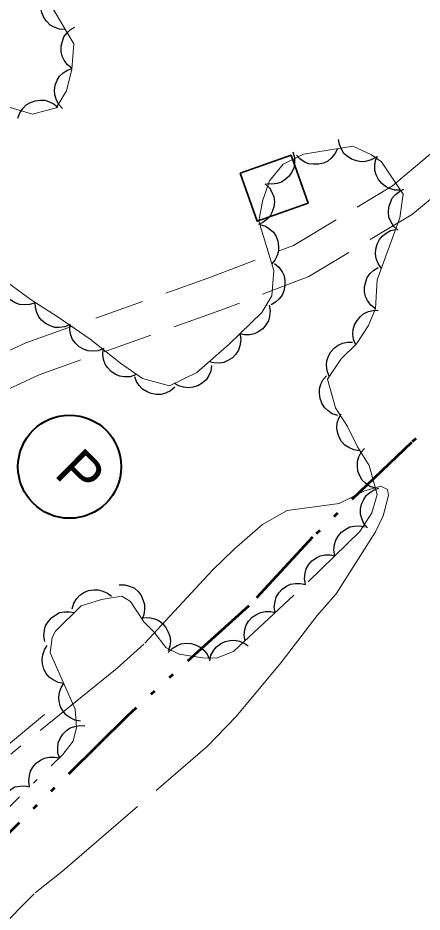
# Model space of a CAD drawing. Extents: x 386081 to 389416, y 5130568 to 5134082.
# Drawn here: x 387337.3 to 387366.7, y 5131615.4 to 5131680.4 of the extents above; entities that cross this region are included whole.
import ezdxf

# ---------------------------------------------------------------- set-up
doc = ezdxf.new("R2010")
doc.units = 0
doc.header["$LTSCALE"] = 1.2
for name, pattern in [('DASH_DOUBLE_DOT', [9.2, 5, -1.2, 0.3, -1.2, 0.3, -1.2]), ('DOT_DASHED', [7.7, 5, -1.2, 0.3, -1.2]), ('LONG_DASHED', [7.5, 6, -1.5]), ('MEDIUM_DASHED', [4.5, 3, -1.5])]:
    doc.linetypes.add(name, pattern=pattern)
for name, color, linetype, lineweight in [('19', 7, 'Continuous', 13), ('2', 7, 'Continuous', 13), ('31', 7, 'Continuous', 70), ('37', 7, 'Continuous', 13), ('38', 7, 'Continuous', 40), ('4', 7, 'DASH_DOUBLE_DOT', 53), ('44', 7, 'Continuous', 25)]:
    doc.layers.add(name, color=color, linetype=linetype, lineweight=lineweight)

msp = doc.modelspace()

# ---------------------------------------------------------------- linework, layer by layer
at = {"layer": '19', "linetype": 'MEDIUM_DASHED'}
for points in [[(387318.92, 5131646.63), (387325.3, 5131650.34), (387326.57, 5131650.88), (387331.35, 5131653.78), (387337.88, 5131656.79), (387351.18, 5131661.51), (387357.34, 5131663.88), (387364.52, 5131668.2), (387370.77, 5131673.46), (387376.56, 5131679.04)], [(387378.3, 5131677.23), (387372.45, 5131671.59), (387365.98, 5131666.15), (387358.44, 5131661.62), (387352.05, 5131659.17), (387338.83, 5131654.46), (387332.53, 5131651.55), (387327.93, 5131648.79), (387324.06, 5131646.76), (387320.54, 5131644.29)]]:
    msp.add_lwpolyline(points, dxfattribs=at)
at = {"layer": '2', "linetype": 'LONG_DASHED'}
msp.add_lwpolyline([(387333.4, 5131611.63), (387338.55, 5131616.79), (387340.53, 5131618.37), (387351.08, 5131627.46), (387353.13, 5131629.59), (387356.43, 5131633.54), (387359.05, 5131636.96), (387360.42, 5131638.54), (387363.29, 5131643.05), (387363.85, 5131644.21), (387364.23, 5131645.68), (387364.17, 5131646.12), (387363.68, 5131646.37), (387362.44, 5131646.01), (387360.65, 5131645.11), (387356.88, 5131644.6), (387355.08, 5131643.57), (387353.03, 5131641.81), (387351.42, 5131640.23), (387346.45, 5131634.88), (387344.52, 5131633.12), (387336.77, 5131626.88)], dxfattribs=at)
at = {"layer": '31', "lineweight": 35}
msp.add_lwpolyline([(387353.45, 5131669.12), (387354.68, 5131665.63), (387358.39, 5131666.94), (387357.15, 5131670.43)], close=True, dxfattribs=at)
at = {"layer": '37'}
for p, q in [((387337.63, 5131628.42), (387339.23, 5131629.75)), ((387329.94, 5131622.03), (387337.63, 5131628.42))]:
    msp.add_line(p, q, dxfattribs=at)
msp.add_lwpolyline([(387313.25, 5131636.51), (387308.41, 5131632.7), (387322.36, 5131615.72), (387339.23, 5131629.75)], dxfattribs=at)
at = {"layer": '38'}
msp.add_circle((387341.05, 5131647.78), 3.751, dxfattribs=at)
at = {"layer": '4'}
msp.add_lwpolyline([(387378.9, 5131661.63), (387373.2, 5131655.88), (387365.9, 5131649.55), (387358.71, 5131642.65), (387354.08, 5131637.66), (387345.24, 5131629.65), (387334.08, 5131618.63), (387327.82, 5131612.63), (387322.22, 5131608.19), (387318.55, 5131604.86), (387315.16, 5131601.57)], dxfattribs=at)
at = {"layer": '44', "linetype": 'DOT_DASHED', "lineweight": 13}
for points in [[(387336.26, 5131674.06), (387338.35, 5131673.42), (387340.08, 5131673.89), (387340.83, 5131675.11), (387341.21, 5131676.7), (387341.35, 5131678.54), (387339.52, 5131681.63)], [(387349.02, 5131634.14), (387350.75, 5131633.88), (387351.73, 5131633.86), (387352.97, 5131634.34), (387358.43, 5131639.44), (387362.16, 5131643.08), (387363.03, 5131644.42), (387363.41, 5131645.77), (387362.83, 5131647.87), (387361.98, 5131649.23), (387361.25, 5131650.71), (387360.39, 5131652.07), (387359.79, 5131654.16), (387360.79, 5131655.63), (387361.91, 5131656.72), (387362.78, 5131658.06), (387363.28, 5131659.28), (387363.42, 5131661.37), (387365.05, 5131665.89), (387365.31, 5131667.61), (387363.72, 5131669.96), (387362.99, 5131670.46), (387361.64, 5131671.09), (387358.06, 5131670.51), (387356.57, 5131669.79), (387355.58, 5131668.57), (387355.07, 5131667.1), (387354.82, 5131665.63), (387355.9, 5131662.06), (387355.76, 5131660.22), (387355.02, 5131659), (387352.66, 5131656.7), (387350.3, 5131654.63), (387348.32, 5131653.67), (387346.35, 5131654.19), (387344.76, 5131655.31), (387342.55, 5131657.05), (387340.22, 5131658.67), (387338.26, 5131659.92), (387336.54, 5131661.17)], [(387326.5, 5131613.12), (387340.56, 5131626.85), (387341.31, 5131627.83), (387341.56, 5131628.81), (387341.45, 5131630.16), (387339.65, 5131634.24), (387339.78, 5131635.35), (387340.03, 5131635.83), (387341.9, 5131637.66), (387343.38, 5131638.13), (387344.86, 5131638.36), (387345.47, 5131637.98), (387346.45, 5131636.5), (387347.19, 5131635.76), (387348.04, 5131634.64), (387349.02, 5131634.14)]]:
    msp.add_lwpolyline(points, dxfattribs=at)
at = {"layer": '44'}
for points in [[(387340.73, 5131679.58), (387340.32, 5131679.61), (387339.93, 5131679.75), (387339.64, 5131679.9), (387339.39, 5131680.15), (387339.18, 5131680.45), (387339.04, 5131680.81), (387338.96, 5131681.12), (387338.97, 5131681.47), (387339.05, 5131681.84), (387339.2, 5131682.16)], [(387341.21, 5131676.76), (387340.89, 5131677.02), (387340.66, 5131677.35), (387340.51, 5131677.64), (387340.44, 5131677.99), (387340.44, 5131678.36), (387340.53, 5131678.73), (387340.64, 5131679.04), (387340.86, 5131679.32), (387341.13, 5131679.57), (387341.44, 5131679.75)], [(387340.53, 5131673.84), (387340.24, 5131674.14), (387340.07, 5131674.51), (387339.97, 5131674.83), (387339.96, 5131675.18), (387340.01, 5131675.54), (387340.16, 5131675.9), (387340.32, 5131676.18), (387340.58, 5131676.42), (387340.89, 5131676.63), (387341.22, 5131676.75)], [(387337.3, 5131673.14), (387337.44, 5131673.53), (387337.68, 5131673.86), (387337.9, 5131674.1), (387338.21, 5131674.28), (387338.55, 5131674.4), (387338.94, 5131674.44), (387339.26, 5131674.44), (387339.6, 5131674.33), (387339.93, 5131674.16), (387340.2, 5131673.92)], [(387363.33, 5131670.3), (387362.97, 5131670.09), (387362.57, 5131669.99), (387362.25, 5131669.95), (387361.9, 5131670.02), (387361.55, 5131670.14), (387361.24, 5131670.36), (387360.99, 5131670.57), (387360.81, 5131670.87), (387360.67, 5131671.22), (387360.61, 5131671.57)], [(387357.29, 5131670.68), (387357.41, 5131670.28), (387357.41, 5131669.87), (387357.37, 5131669.54), (387357.22, 5131669.22), (387357.02, 5131668.92), (387356.73, 5131668.66), (387356.46, 5131668.48), (387356.13, 5131668.37), (387355.76, 5131668.32), (387355.4, 5131668.35)], [(387360.52, 5131670.91), (387360.34, 5131670.53), (387360.07, 5131670.23), (387359.82, 5131670.01), (387359.5, 5131669.87), (387359.14, 5131669.78), (387358.76, 5131669.78), (387358.43, 5131669.82), (387358.11, 5131669.96), (387357.8, 5131670.17), (387357.55, 5131670.43)], [(387365.11, 5131667.9), (387364.7, 5131667.9), (387364.31, 5131668.02), (387364.01, 5131668.16), (387363.74, 5131668.39), (387363.51, 5131668.67), (387363.35, 5131669.02), (387363.25, 5131669.33), (387363.24, 5131669.68), (387363.3, 5131670.05), (387363.43, 5131670.38)], [(387355.28, 5131668.35), (387355.58, 5131668.06), (387355.78, 5131667.71), (387355.91, 5131667.4), (387355.94, 5131667.05), (387355.91, 5131666.68), (387355.78, 5131666.32), (387355.64, 5131666.03), (387355.4, 5131665.77), (387355.11, 5131665.54), (387354.78, 5131665.39)], [(387364.91, 5131664.99), (387364.61, 5131665.27), (387364.4, 5131665.62), (387364.27, 5131665.93), (387364.23, 5131666.28), (387364.26, 5131666.65), (387364.38, 5131667.01), (387364.51, 5131667.31), (387364.75, 5131667.57), (387365.04, 5131667.8), (387365.36, 5131667.96)], [(387354.89, 5131665.4), (387355.29, 5131665.28), (387355.62, 5131665.05), (387355.87, 5131664.83), (387356.06, 5131664.53), (387356.19, 5131664.19), (387356.24, 5131663.81), (387356.25, 5131663.48), (387356.15, 5131663.14), (387355.98, 5131662.81), (387355.76, 5131662.53)], [(387363.72, 5131662.21), (387363.48, 5131662.55), (387363.34, 5131662.93), (387363.28, 5131663.26), (387363.31, 5131663.61), (387363.4, 5131663.96), (387363.59, 5131664.3), (387363.78, 5131664.56), (387364.06, 5131664.77), (387364.39, 5131664.95), (387364.74, 5131665.03)], [(387355.94, 5131662.55), (387356.26, 5131662.29), (387356.5, 5131661.96), (387356.65, 5131661.66), (387356.71, 5131661.32), (387356.71, 5131660.95), (387356.62, 5131660.57), (387356.51, 5131660.27), (387356.29, 5131659.99), (387356.02, 5131659.74), (387355.71, 5131659.56)], [(387363.28, 5131659.27), (387362.95, 5131659.53), (387362.72, 5131659.86), (387362.56, 5131660.15), (387362.5, 5131660.5), (387362.49, 5131660.87), (387362.58, 5131661.24), (387362.69, 5131661.55), (387362.9, 5131661.83), (387363.17, 5131662.08), (387363.48, 5131662.26)], [(387338.55, 5131659.71), (387338.16, 5131659.57), (387337.75, 5131659.55), (387337.42, 5131659.57), (387337.09, 5131659.7), (387336.78, 5131659.89), (387336.51, 5131660.17), (387336.3, 5131660.42), (387336.18, 5131660.75), (387336.11, 5131661.11), (387336.12, 5131661.47)], [(387341.09, 5131658.12), (387340.71, 5131657.95), (387340.3, 5131657.9), (387339.97, 5131657.91), (387339.64, 5131658.02), (387339.31, 5131658.19), (387339.02, 5131658.45), (387338.81, 5131658.69), (387338.66, 5131659.01), (387338.57, 5131659.37), (387338.56, 5131659.73)], [(387355.57, 5131659.53), (387355.64, 5131659.12), (387355.59, 5131658.72), (387355.51, 5131658.4), (387355.33, 5131658.1), (387355.09, 5131657.82), (387354.77, 5131657.6), (387354.49, 5131657.44), (387354.14, 5131657.38), (387353.77, 5131657.37), (387353.42, 5131657.44)], [(387361.86, 5131656.64), (387361.7, 5131657.03), (387361.65, 5131657.43), (387361.66, 5131657.76), (387361.77, 5131658.09), (387361.95, 5131658.42), (387362.21, 5131658.7), (387362.45, 5131658.92), (387362.77, 5131659.06), (387363.13, 5131659.15), (387363.49, 5131659.16)], [(387343.53, 5131656.37), (387343.14, 5131656.22), (387342.73, 5131656.19), (387342.4, 5131656.21), (387342.07, 5131656.33), (387341.75, 5131656.51), (387341.48, 5131656.78), (387341.27, 5131657.03), (387341.14, 5131657.36), (387341.06, 5131657.72), (387341.07, 5131658.08)], [(387353.46, 5131657.4), (387353.51, 5131656.98), (387353.44, 5131656.58), (387353.34, 5131656.27), (387353.14, 5131655.98), (387352.89, 5131655.71), (387352.56, 5131655.51), (387352.27, 5131655.37), (387351.92, 5131655.32), (387351.55, 5131655.33), (387351.2, 5131655.42)], [(387345.84, 5131654.46), (387345.45, 5131654.33), (387345.04, 5131654.32), (387344.71, 5131654.36), (387344.39, 5131654.5), (387344.08, 5131654.7), (387343.82, 5131654.99), (387343.63, 5131655.25), (387343.52, 5131655.59), (387343.46, 5131655.95), (387343.49, 5131656.31)], [(387359.93, 5131654.36), (387359.77, 5131654.75), (387359.74, 5131655.16), (387359.76, 5131655.49), (387359.87, 5131655.82), (387360.05, 5131656.14), (387360.32, 5131656.42), (387360.57, 5131656.63), (387360.89, 5131656.76), (387361.26, 5131656.84), (387361.62, 5131656.84)], [(387351.38, 5131655.15), (387351.32, 5131654.74), (387351.15, 5131654.37), (387350.97, 5131654.09), (387350.7, 5131653.86), (387350.38, 5131653.67), (387350.01, 5131653.57), (387349.69, 5131653.51), (387349.34, 5131653.56), (387348.99, 5131653.66), (387348.68, 5131653.84)], [(387348.71, 5131653.57), (387348.39, 5131653.29), (387348.02, 5131653.13), (387347.7, 5131653.03), (387347.35, 5131653.03), (387346.99, 5131653.1), (387346.64, 5131653.25), (387346.36, 5131653.42), (387346.12, 5131653.68), (387345.92, 5131653.99), (387345.8, 5131654.33)], [(387360.55, 5131651.51), (387360.15, 5131651.64), (387359.82, 5131651.88), (387359.58, 5131652.1), (387359.4, 5131652.4), (387359.26, 5131652.75), (387359.22, 5131653.13), (387359.22, 5131653.45), (387359.32, 5131653.79), (387359.49, 5131654.12), (387359.72, 5131654.4)], [(387362.12, 5131648.94), (387361.71, 5131649), (387361.34, 5131649.17), (387361.06, 5131649.35), (387360.83, 5131649.61), (387360.64, 5131649.93), (387360.53, 5131650.3), (387360.47, 5131650.62), (387360.51, 5131650.97), (387360.62, 5131651.32), (387360.79, 5131651.63)], [(387363.29, 5131646.22), (387362.89, 5131646.35), (387362.56, 5131646.59), (387362.32, 5131646.81), (387362.14, 5131647.12), (387362.01, 5131647.46), (387361.97, 5131647.84), (387361.98, 5131648.17), (387362.08, 5131648.5), (387362.25, 5131648.83), (387362.49, 5131649.11)], [(387362.72, 5131643.33), (387362.45, 5131643.65), (387362.29, 5131644.02), (387362.2, 5131644.34), (387362.21, 5131644.69), (387362.28, 5131645.05), (387362.44, 5131645.4), (387362.61, 5131645.68), (387362.88, 5131645.91), (387363.19, 5131646.1), (387363.54, 5131646.22)], [(387360.34, 5131641.31), (387360.27, 5131641.72), (387360.32, 5131642.12), (387360.4, 5131642.44), (387360.58, 5131642.74), (387360.82, 5131643.02), (387361.14, 5131643.24), (387361.42, 5131643.4), (387361.77, 5131643.47), (387362.14, 5131643.48), (387362.49, 5131643.4)], [(387358.2, 5131639.21), (387358.12, 5131639.62), (387358.17, 5131640.03), (387358.25, 5131640.35), (387358.43, 5131640.65), (387358.67, 5131640.93), (387358.99, 5131641.15), (387359.27, 5131641.3), (387359.62, 5131641.37), (387359.99, 5131641.38), (387360.34, 5131641.31)], [(387341.23, 5131637.45), (387341.35, 5131637.85), (387341.58, 5131638.19), (387341.79, 5131638.44), (387342.09, 5131638.63), (387342.43, 5131638.77), (387342.81, 5131638.82), (387343.14, 5131638.83), (387343.48, 5131638.74), (387343.81, 5131638.58), (387344.09, 5131638.36)], [(387344.66, 5131639.2), (387345.08, 5131639.2), (387345.47, 5131639.08), (387345.76, 5131638.94), (387346.03, 5131638.7), (387346.26, 5131638.41), (387346.41, 5131638.06), (387346.51, 5131637.75), (387346.51, 5131637.4), (387346.45, 5131637.03), (387346.32, 5131636.7)], [(387356, 5131637.17), (387355.93, 5131637.58), (387355.99, 5131637.99), (387356.08, 5131638.3), (387356.27, 5131638.6), (387356.51, 5131638.88), (387356.83, 5131639.09), (387357.12, 5131639.24), (387357.47, 5131639.3), (387357.84, 5131639.3), (387358.19, 5131639.22)], [(387339.26, 5131635.07), (387339.18, 5131635.48), (387339.23, 5131635.89), (387339.31, 5131636.21), (387339.49, 5131636.51), (387339.73, 5131636.79), (387340.05, 5131637.01), (387340.33, 5131637.17), (387340.68, 5131637.23), (387341.05, 5131637.24), (387341.4, 5131637.17)], [(387346.41, 5131636.79), (387346.83, 5131636.81), (387347.22, 5131636.71), (387347.53, 5131636.59), (387347.81, 5131636.38), (387348.06, 5131636.1), (387348.23, 5131635.76), (387348.35, 5131635.46), (387348.38, 5131635.11), (387348.34, 5131634.74), (387348.22, 5131634.4)], [(387353.81, 5131635.12), (387353.74, 5131635.53), (387353.8, 5131635.94), (387353.89, 5131636.26), (387354.07, 5131636.55), (387354.32, 5131636.83), (387354.64, 5131637.04), (387354.93, 5131637.19), (387355.28, 5131637.25), (387355.65, 5131637.25), (387356, 5131637.17)], [(387348.23, 5131634.26), (387348.52, 5131634.57), (387348.87, 5131634.77), (387349.17, 5131634.9), (387349.52, 5131634.94), (387349.89, 5131634.92), (387350.25, 5131634.8), (387350.55, 5131634.66), (387350.81, 5131634.43), (387351.05, 5131634.14), (387351.2, 5131633.81)], [(387351.24, 5131633.67), (387351.33, 5131634.08), (387351.54, 5131634.43), (387351.74, 5131634.69), (387352.02, 5131634.9), (387352.35, 5131635.06), (387352.73, 5131635.14), (387353.05, 5131635.17), (387353.4, 5131635.1), (387353.74, 5131634.96), (387354.04, 5131634.75)], [(387340.63, 5131632.02), (387340.22, 5131632.1), (387339.86, 5131632.28), (387339.58, 5131632.47), (387339.36, 5131632.75), (387339.19, 5131633.07), (387339.09, 5131633.44), (387339.05, 5131633.77), (387339.11, 5131634.11), (387339.23, 5131634.46), (387339.42, 5131634.77)], [(387341.84, 5131629.28), (387341.43, 5131629.35), (387341.07, 5131629.54), (387340.79, 5131629.73), (387340.58, 5131630), (387340.4, 5131630.33), (387340.3, 5131630.7), (387340.26, 5131631.02), (387340.32, 5131631.37), (387340.44, 5131631.72), (387340.63, 5131632.02)], [(387340.34, 5131626.56), (387340.21, 5131626.96), (387340.2, 5131627.36), (387340.23, 5131627.69), (387340.37, 5131628.02), (387340.56, 5131628.33), (387340.84, 5131628.59), (387341.1, 5131628.79), (387341.44, 5131628.9), (387341.8, 5131628.96), (387342.16, 5131628.94)], [(387338.15, 5131624.5), (387338.08, 5131624.91), (387338.13, 5131625.32), (387338.21, 5131625.64), (387338.39, 5131625.94), (387338.63, 5131626.22), (387338.94, 5131626.44), (387339.23, 5131626.59), (387339.58, 5131626.66), (387339.95, 5131626.67), (387340.3, 5131626.6)], [(387336.01, 5131622.4), (387335.93, 5131622.82), (387335.98, 5131623.22), (387336.06, 5131623.54), (387336.24, 5131623.84), (387336.48, 5131624.12), (387336.8, 5131624.34), (387337.08, 5131624.5), (387337.43, 5131624.56), (387337.8, 5131624.57), (387338.15, 5131624.5)]]:
    msp.add_lwpolyline(points, dxfattribs=at)

# ---------------------------------------------------------------- texts
at = {"layer": '38'}
msp.add_text('P', height=3, rotation=315.272, dxfattribs=at).set_placement((387339.84, 5131647.19))

doc.saveas('drawing.dxf')
